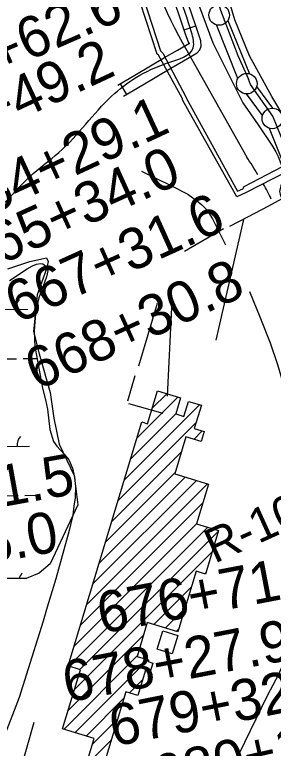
# Model space of a CAD drawing. Extents: x 3651524 to 3689615, y 505651 to 531377.
# Drawn here: x 3657229 to 3657858, y 517307 to 519091 of the extents above; entities that cross this region are included whole.
import ezdxf

# ---------------------------------------------------------------- set-up
doc = ezdxf.new("R2010")
doc.units = 0
for name, color, linetype in [('V-BLDG-OTLN', 7, 'Continuous'), ('V-FLOD-BASE', 7, 'Continuous'), ('V-GRID-MAJR', 7, 'Continuous'), ('V-LEVE-TOET', 7, 'Continuous'), ('V-RIVR-RANG-IDEN', 7, 'Continuous'), ('V-ROAD-CNTR', 7, 'Continuous'), ('V-SITE-VEGE', 7, 'Continuous'), ('V-SURV-IDEN', 7, 'Continuous'), ('V-SURV-LINE', 7, 'Continuous'), ('V-TOPO-SHOR', 7, 'Continuous'), ('V-UTIL-LINE', 7, 'Continuous'), ('V-WETL-SWMP', 7, 'Continuous')]:
    doc.layers.add(name, color=color, linetype=linetype)

msp = doc.modelspace()

# ---------------------------------------------------------------- linework, layer by layer
at = {"layer": 'V-BLDG-OTLN'}
for p, q in [((3657526.357, 518061.458), (3657625.806, 518160.907)), ((3657563.553, 518134.009), (3657598.659, 518169.116)), ((3657495.712, 517960.102), (3657678.1, 518142.49)), ((3657511.034, 518010.78), (3657620.766, 518120.511)), ((3657480.389, 517909.424), (3657670.208, 518099.243)), ((3657664.401, 518058.081), (3657685.119, 518078.799)), ((3657465.066, 517858.746), (3657634.215, 518027.894)), ((3657434.421, 517757.39), (3657643.626, 517966.595)), ((3657449.744, 517808.068), (3657618.893, 517977.217)), ((3657403.776, 517656.035), (3657697.92, 517950.178)), ((3657419.099, 517706.712), (3657670.773, 517958.386)), ((3657388.454, 517605.357), (3657685.956, 517902.859)), ((3657360.598, 517506.79), (3657698.425, 517844.617)), ((3657373.131, 517554.679), (3657671.277, 517852.825)), ((3657387.745, 517498.582), (3657724.512, 517835.349)), ((3657373.914, 517449.396), (3657709.19, 517784.672)), ((3657691.096, 517731.222), (3657693.868, 517733.995)), ((3657567.622, 517607.748), (3657658.433, 517698.559)), ((3657594.769, 517599.54), (3657643.11, 517647.881)), ((3657621.916, 517591.332), (3657627.787, 517597.203)), ((3657358.591, 517398.717), (3657542.318, 517582.444)), ((3657348.361, 517353.132), (3657526.995, 517531.766)), ((3657375.508, 517344.924), (3657552.958, 517522.373)), ((3657507.818, 517441.879), (3657540.346, 517474.406)), ((3657402.656, 517336.716), (3657493.873, 517427.933)), ((3657417.355, 517316.059), (3657478.551, 517377.255)), ((3657402.031, 517265.381), (3657463.228, 517326.578))]:
    msp.add_line(p, q, dxfattribs=at)
msp.add_lwpolyline([(3657310.451, 516962.495), (3657421.846, 517330.914), (3657345.105, 517354.116), (3657388.699, 517498.293), (3657358.815, 517507.329), (3657538.166, 518100.516), (3657552.148, 518096.287), (3657576.218, 518175.901), (3657632.376, 518158.921), (3657620.576, 518119.884), (3657640.576, 518113.834), (3657651.656, 518150.487), (3657682.849, 518141.054), (3657665.793, 518084.64), (3657689.882, 518077.359), (3657682.407, 518052.638), (3657645.105, 518063.914), (3657618.022, 517974.336), (3657700.067, 517949.529), (3657670.866, 517852.949), (3657724.895, 517836.615), (3657692.868, 517730.686), (3657670.217, 517737.534), (3657625.669, 517590.197), (3657551.447, 517612.639), (3657526.568, 517530.353), (3657554.575, 517521.884), (3657553.336, 517517.784), (3657564.981, 517514.261), (3657558.665, 517493.376), (3657547.136, 517496.862), (3657528.61, 517435.592), (3657498.904, 517444.574), (3657324.769, 516868.627)], dxfattribs=at)
msp.add_lwpolyline([(3657625.833, 517581.731), (3657612.054, 517537.101), (3657575.608, 517548.352), (3657589.387, 517592.982)], close=True, dxfattribs=at)
at = {"layer": 'V-FLOD-BASE'}
for points in [[(3657650.229, 519397.176), (3657656.272, 519371.681), (3657672.462, 519318.844), (3657689.519, 519248.281), (3657702.229, 519199.049), (3657714.982, 519152.178), (3657729.431, 519101.144), (3657771.771, 518991.162), (3657797.922, 518934.017)], [(3658100.799, 518097.313), (3658086.125, 518139.061), (3658019.354, 518363.098), (3657959.509, 518554.219), (3657939.029, 518602.788), (3657930.11, 518657.078), (3657877.571, 518791.96), (3657856.364, 518844.098), (3657802.401, 518920.918), (3657797.922, 518934.017)]]:
    msp.add_lwpolyline(points, dxfattribs=at)
at = {"layer": 'V-GRID-MAJR'}
msp.add_spline([(3655702.37, 517123.07), (3660982.023, 517177.978), (3666261.669, 517233.653), (3671541.307, 517290.097), (3676820.936, 517347.309), (3682100.557, 517405.288), (3687380.17, 517464.035)], degree=3, dxfattribs=at)
at = {"layer": 'V-LEVE-TOET'}
for points in [[(3657943.072, 518620.487), (3657950.582, 518644.563), (3657952.014, 518658.708), (3657949.798, 518667.013), (3657941.548, 518701.405), (3657931.034, 518741.151), (3657918.971, 518760.259), (3657888.97, 518833.413), (3657853.986, 518891.896), (3657800.232, 518990.861), (3657764.581, 519078.286), (3657751.175, 519121.626), (3657723.549, 519228.986), (3657706.884, 519288.325), (3657687.064, 519369.567), (3657682.095, 519389.14), (3657681.094, 519399.196), (3657680.027, 519405.708), (3657677.75, 519410.474), (3657674.291, 519415.256), (3657667.829, 519417.142), (3657657.816, 519418.5), (3657650.722, 519418.035)], [(3657622.929, 519369.969), (3657634.69, 519267.022), (3657659.975, 519160.884), (3657710.659, 519021.825), (3657783.656, 518875.874), (3657821.095, 518822.663), (3657853.876, 518773.077)], [(3657853.876, 518773.077), (3657864.259, 518756.888), (3657869.997, 518746.115), (3657876.211, 518728.814), (3657881.886, 518714.486), (3657883.518, 518706.159), (3657883.33, 518695.491), (3657879.553, 518683.108), (3657876.434, 518674.271), (3657873.229, 518660.695), (3657874.3, 518654.156), (3657879.943, 518638.048), (3657886.568, 518618.392)]]:
    msp.add_lwpolyline(points, dxfattribs=at)
at = {"layer": 'V-ROAD-CNTR'}
for p, q in [((3657641.057, 519053.525), (3657669.38, 519063.415)), ((3657485.159, 518922.021), (3657500.525, 518896.256))]:
    msp.add_line(p, q, dxfattribs=at)
for points in [[(3657480.018, 518918.955), (3657524.958, 518945.757), (3657593.364, 518986.098), (3657624.471, 519004.019), (3657653.72, 519021.557), (3657653.187, 519021.015), (3657652.349, 519018.663), (3657652.241, 519021.024), (3657644.562, 519043.487), (3657628.552, 519089.334), (3657620.544, 519113.191), (3657614.932, 519138.265), (3657605.146, 519217.21), (3657599.313, 519295.959), (3657596.191, 519367.6), (3657593.118, 519439.17), (3657591.977, 519490.924), (3657587.877, 519540.717), (3657583.801, 519553.531), (3657557.735, 519596.805), (3657535.83, 519640.817), (3657514.53, 519684.469)], [(3657493.646, 518892.153), (3657540.26, 518919.953), (3657608.472, 518960.18), (3657639.673, 518978.155), (3657672.426, 518997.793), (3657679.223, 519004.703), (3657682.587, 519014.145), (3657682.015, 519026.674), (3657672.918, 519053.285), (3657656.934, 519099.054), (3657649.48, 519121.261), (3657644.526, 519143.399), (3657635.01, 519220.166), (3657629.265, 519297.721), (3657626.163, 519368.896), (3657623.104, 519440.144), (3657622.114, 519485.028)], [(3657637.02, 519022.303), (3657793.247, 518744.26)]]:
    msp.add_lwpolyline(points, dxfattribs=at)
for centre, radius, start, end in [((3658403.338, 519460.195), 882.606, 188.54686, 209.744626), ((3657081.98, 518260.154), 860.383, 30.852594, 34.240174), ((3657081.98, 518260.154), 860.383, 26.340427, 29.12586)]:
    msp.add_arc(centre, radius, start, end, dxfattribs=at)
msp.add_spline([(3657080.685, 518553.311), (3657159.511, 518593.99), (3657265.469, 518696.484), (3657336.509, 518755.64), (3657464.471, 518892.218), (3657600.918, 518973.139), (3657663.073, 519009.675), (3657658.74, 519048.386), (3657629.729, 519140.832), (3657614.289, 519296.84), (3657608.111, 519439.657), (3657602.687, 519543.643), (3657570.895, 519604.028), (3657528.011, 519691.047)], degree=3, dxfattribs=at)
at = {"layer": 'V-SITE-VEGE'}
for points in [[(3657216.626, 518444.543), (3657259.212, 518472.836), (3657272.377, 518479.719), (3657281.933, 518483.699), (3657292.048, 518485.892), (3657297.36, 518484.612), (3657304.971, 518479.144)], [(3657304.971, 518479.144), (3657309.513, 518467.798), (3657306.287, 518453.036), (3657298.186, 518430.651), (3657287.608, 518402.385), (3657281.845, 518378.182), (3657279.192, 518362.224), (3657278.275, 518343.861), (3657276.682, 518320.77), (3657277.8, 518283.404), (3657283.215, 518254.259), (3657290.786, 518213.223), (3657296.77, 518182.884), (3657303.973, 518154.3), (3657308.909, 518131.688), (3657314.547, 518081.793), (3657322.923, 518052.599), (3657331.623, 518041.773), (3657340.346, 518032.135), (3657349.66, 518022.487), (3657360.678, 518008.657), (3657369.796, 517987.747), (3657374.158, 517966.329), (3657376.724, 517943.758), (3657376.233, 517915.905), (3657372.911, 517895.808), (3657370.154, 517873.921), (3657361.792, 517836.723), (3657341.57, 517765.944), (3657328.889, 517719.338), (3657308.108, 517650.347), (3657298.02, 517616.141), (3657270.384, 517528.303), (3657239.615, 517431.033), (3657201.698, 517331.518)]]:
    msp.add_lwpolyline(points, dxfattribs=at)
at = {"layer": 'V-SURV-LINE'}
for points in [[(3657747.567, 519076.769), (3657799.761, 518946.972)], [(3657771.934, 518935.76), (3657719.74, 519065.558)], [(3657817.216, 518915.596), (3657855.638, 518863.255)], [(3657831.463, 518845.491), (3657793.041, 518897.832)], [(3657906.836, 518667.583), (3657848.79, 518814.154)]]:
    msp.add_lwpolyline(points, dxfattribs=at)
for centre in [(3657726.196, 519089.709), (3657793.305, 518922.82), (3657855.374, 518838.267)]:
    msp.add_circle(centre, 25, dxfattribs=at)
at = {"layer": 'V-TOPO-SHOR'}
msp.add_line((3657843.052, 517434.435), (3657759.889, 517264.883), dxfattribs=at)
for points in [[(3657537.206, 518710.042), (3657608.449, 518675.529), (3657649.637, 518654.016), (3657662.549, 518645.474), (3657675.442, 518635.744), (3657684.221, 518628.464), (3657695.874, 518615.789), (3657709.743, 518594.166), (3657741.293, 518531.255)], [(3657799.851, 518417.393), (3657824.9, 518356.379), (3657850.503, 518292.981), (3657867.972, 518239.821), (3657889.824, 518165.8), (3657912.006, 518076.929), (3657928.431, 517998.253), (3657934.774, 517920.347), (3657935.656, 517903.111), (3657933.088, 517858.62), (3657926.104, 517799.359), (3657917.411, 517744.289), (3657907.726, 517666.667), (3657898.114, 517593.202), (3657889.38, 517535.755), (3657885.577, 517522.165), (3657870.7, 517486.798), (3657843.052, 517434.435)], [(3657275.225, 517369.83), (3657243.199, 517255.785), (3657212.401, 517149.081), (3657189.494, 517069.11), (3657178.812, 517024.906), (3657176.369, 517010.732), (3657179.352, 516942.802)]]:
    msp.add_lwpolyline(points, dxfattribs=at)
at = {"layer": 'V-UTIL-LINE'}
for p, q in [((3657719.097, 518299.459), (3657785.925, 518592.308)), ((3657641.711, 518516.014), (3657736.931, 518570.646)), ((3657530.767, 518236.511), (3657576.068, 518389.439)), ((3657610.446, 518378.337), (3657599.852, 518163.058)), ((3657521.084, 518212.605), (3657502.988, 518151.327)), ((3657589.852, 518121.252), (3657506.895, 518144.153))]:
    msp.add_line(p, q, dxfattribs=at)
for points in [[(3657501.548, 519255.713), (3657583.818, 519002.674), (3657589.589, 518997.325), (3657646.329, 518889.207), (3657646.602, 518887.04), (3657771.034, 518661.658), (3657783.476, 518666.993), (3657787.289, 518673.1), (3657917.21, 518740.876)], [(3657926.543, 518727.439), (3657791.965, 518658.201), (3657768.937, 518647.803), (3657637.56, 518881.953), (3657636.12, 518887.843), (3657578.69, 518991.961), (3657575.346, 518994.8), (3657492.77, 519248.152)], [(3657752.444, 518576.301), (3657772.199, 518587.215), (3657778.769, 518590.064), (3657846.988, 518626.205), (3657944.559, 518679.61)]]:
    msp.add_lwpolyline(points, dxfattribs=at)
at = {"layer": 'V-WETL-SWMP'}
for p, q in [((3657265.649, 518490.399), (3657305.982, 518499.362)), ((3657305.982, 518499.362), (3657310.463, 518490.399)), ((3657211.871, 518472.473), (3657265.649, 518490.399)), ((3657310.463, 518490.399), (3657305.982, 518472.473)), ((3657305.982, 518472.473), (3657283.575, 518409.733)), ((3657283.575, 518409.733), (3657274.612, 518320.104)), ((3657161.184, 518373.545), (3657261.178, 518374.621)), ((3657274.612, 518320.104), (3657288.056, 518266.326)), ((3657201.63, 518253.902), (3657233.628, 518254.247)), ((3657249.627, 518254.419), (3657281.625, 518254.763)), ((3657288.056, 518266.326), (3657314.945, 518172.216)), ((3657314.945, 518172.216), (3657323.908, 518109.475)), ((3657323.908, 518109.475), (3657337.352, 518046.735)), ((3657164.764, 518040.889), (3657264.758, 518041.965)), ((3657337.352, 518046.735), (3657373.204, 517970.55)), ((3657373.204, 517970.55), (3657382.167, 517898.847)), ((3657205.21, 517921.247), (3657237.208, 517921.591)), ((3657253.208, 517921.763), (3657285.206, 517922.108)), ((3657382.167, 517898.847), (3657314.945, 517755.44)), ((3657314.945, 517755.44), (3657288.056, 517733.033)), ((3657288.056, 517733.033), (3657256.686, 517719.589)), ((3657256.686, 517719.589), (3657202.909, 517719.589))]:
    msp.add_line(p, q, dxfattribs=at)
for centre, end in [((3657266.415, 518375.152), 181.38852), ((3657269.996, 518042.497), 181.38852), ((3657273.577, 517709.841), 163.944363)]:
    msp.add_arc(centre, 35.246, 139.844862, end, dxfattribs=at)

# ---------------------------------------------------------------- texts
at = {"layer": 'V-RIVR-RANG-IDEN'}
msp.add_text('R-101.8', height=83, rotation=24.386372, dxfattribs=at).set_placement((3657715.006, 517755.451))
at = {"layer": 'V-SURV-IDEN'}
for s, rotation, p in [('661+62.6', 23.579328, (3656984.297, 518856.475)), ('662+49.2', 25.059898, (3656970.264, 518707.438)), ('664+29.1', 24.846083, (3657101.429, 518571.027)), ('665+34.0', 24.387195, (3657127.901, 518451.567)), ('667+31.6', 24.304926, (3657235.058, 518338.839)), ('668+30.8', 24.578395, (3657283.772, 518176.284)), ('673+31.5', 10.25791, (3656826.478, 517826.307)), ('674+35.0', 10.64385, (3656788.63, 517683.782)), ('676+71.8', 10.822446, (3657439.967, 517585.355)), ('678+27.9', 10.87536, (3657356.148, 517418.182)), ('679+32.5', 11.281262, (3657469.666, 517310.999)), ('680+12.6', 12.681815, (3657579.695, 517188.274))]:
    msp.add_text(s, height=100, rotation=rotation, dxfattribs=at).set_placement(p)

doc.saveas('drawing.dxf')
